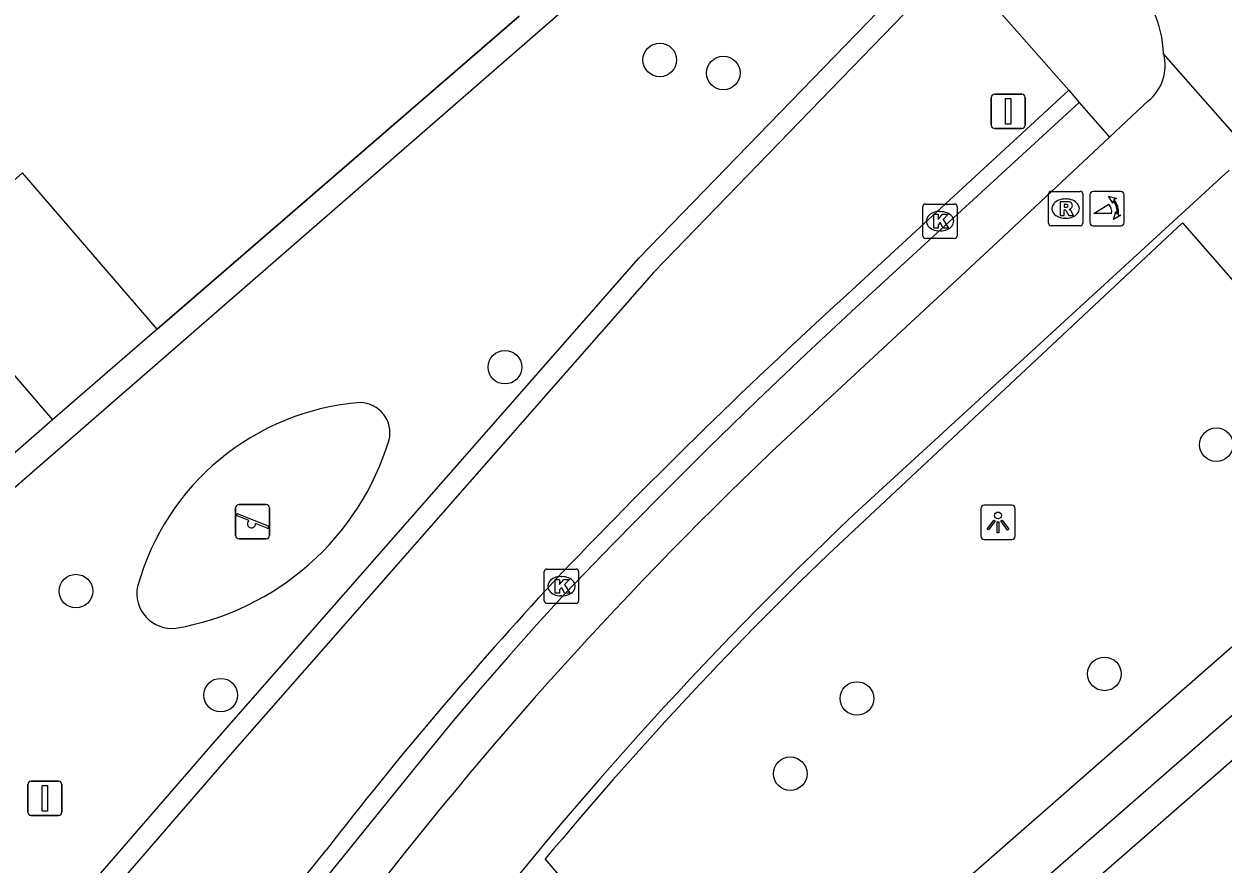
# Model space of a CAD drawing. Extents: x 155888 to 156864, y 383882 to 384671.
# Drawn here: x 156338.76 to 156373.67, y 384169.62 to 384194.08 of the extents above; entities that cross this region are included whole.
import ezdxf

# ---------------------------------------------------------------- set-up
doc = ezdxf.new("R2010")
doc.units = 0
for name, color, linetype in [('IMGEO_Afsluitpaal', 7, 'Continuous'), ('IMGEO_Boom', 7, 'Continuous'), ('IMGEO_Fietspad_gesloten', 7, 'Continuous'), ('IMGEO_Fietspad_open', 7, 'Continuous'), ('IMGEO_Groenvoorziening', 7, 'Continuous'), ('IMGEO_Haag', 7, 'Continuous'), ('IMGEO_Kolk', 7, 'Continuous'), ('IMGEO_Lichtpunt', 7, 'Continuous'), ('IMGEO_Muur', 7, 'Continuous'), ('IMGEO_Pand', 7, 'Continuous'), ('IMGEO_Poller', 7, 'Continuous'), ('IMGEO_Rioolput', 7, 'Continuous'), ('IMGEO_Speelvoorziening', 7, 'Continuous'), ('IMGEO_Verkeersbordpaal', 7, 'Continuous'), ('IMGEO_Voetpad_open', 7, 'Continuous')]:
    doc.layers.add(name, color=color, linetype=linetype)

msp = doc.modelspace()

# ---------------------------------------------------------------- linework, layer by layer
at = {"layer": 'IMGEO_Afsluitpaal'}
for p, q in [((156366.919, 384191.134), (156366.919, 384191.934)), ((156366.919, 384191.934), (156366.919, 384191.134)), ((156367.019, 384192.034), (156367.809, 384192.034)), ((156367.809, 384192.034), (156367.019, 384192.034)), ((156367.909, 384191.934), (156367.909, 384191.134)), ((156367.909, 384191.134), (156367.909, 384191.934)), ((156367.809, 384191.034), (156367.019, 384191.034)), ((156367.019, 384191.034), (156367.809, 384191.034))]:
    msp.add_line(p, q, dxfattribs=at)
msp.add_lwpolyline([(156367.339, 384191.909), (156367.489, 384191.909), (156367.489, 384191.159), (156367.339, 384191.159), (156367.339, 384191.909)], dxfattribs=at)
for centre, start, end in [((156367.019, 384191.934), 90, 180), ((156367.019, 384191.934), 90, 180), ((156367.809, 384191.934), 0, 90), ((156367.809, 384191.934), 360, 90), ((156367.019, 384191.134), 180, 270), ((156367.019, 384191.134), 180, 270), ((156367.809, 384191.134), 270, 0), ((156367.809, 384191.134), 270, 0)]:
    msp.add_arc(centre, 0.1, start, end, dxfattribs=at)
at = {"layer": 'IMGEO_Boom'}
for centre in [(156357.27, 384193.033), (156359.119, 384192.651), (156352.761, 384184.087), (156373.473, 384181.83), (156340.273, 384177.568), (156370.214, 384175.159), (156344.487, 384174.54), (156363.008, 384174.443), (156361.068, 384172.252)]:
    msp.add_circle(centre, 0.489, dxfattribs=at)
at = {"layer": 'IMGEO_Fietspad_gesloten'}
for points in [[(156374.669, 384190.108), (156371.938, 384193.206)], [(156371.486, 384191.839), (156370.363, 384190.785)], [(156370.363, 384190.785), (156367.123, 384187.745), (156360.952, 384182.023)], [(156362.931, 384179.804), (156372.335, 384188.435), (156373.848, 384189.824)]]:
    msp.add_lwpolyline(points, dxfattribs=at)
for centre, radius, start, end in [((156370.675, 384192.866), 1.309, 308.3257, 15.0813), ((156439.905, 384098.22), 115.137, 133.29344, 142.62619), ((156439.267, 384098.968), 111.183, 133.36015, 142.6389)]:
    msp.add_arc(centre, radius, start, end, dxfattribs=at)
at = {"layer": 'IMGEO_Fietspad_open'}
msp.add_arc((156368.508, 384193.056), 3.433, 2.501, 24.2635, dxfattribs=at)
at = {"layer": 'IMGEO_Groenvoorziening'}
for centre, radius, start, end in [((156349.133, 384175.755), 7.329, 94.568, 164.5965), ((156348.53, 384182.176), 0.885, 346.8773, 88.763), ((156341.836, 384184.271), 7.897, 279.8338, 343.0989), ((156343.061, 384177.497), 1.015, 168.3469, 277.0326)]:
    msp.add_arc(centre, radius, start, end, dxfattribs=at)
at = {"layer": 'IMGEO_Haag'}
for points in [[(156361.631, 384200.724), (156331.521, 384174.522), (156327.46, 384171.061)], [(156344.767, 384172.8), (156339.3, 384166.483), (156326.381, 384152.579), (156325.941, 384152.987), (156338.853, 384166.884), (156344.315, 384173.194), (156356.657, 384187.263), (156364.255, 384195.099), (156364.686, 384194.681), (156357.098, 384186.856), (156344.767, 384172.8)], [(156353.172, 384194.311), (156342.636, 384185.196)]]:
    msp.add_lwpolyline(points, dxfattribs=at)
at = {"layer": 'IMGEO_Kolk'}
for p, q in [((156364.927, 384187.912), (156364.927, 384188.764)), ((156365.002, 384188.838), (156365.854, 384188.838)), ((156365.928, 384188.764), (156365.928, 384187.912)), ((156365.415, 384188.618), (156365.44, 384188.618)), ((156365.438, 384188.058), (156365.413, 384188.058)), ((156365.854, 384187.838), (156365.002, 384187.838)), ((156353.907, 384177.285), (156353.907, 384178.137)), ((156353.982, 384178.211), (156354.834, 384178.211)), ((156354.395, 384177.991), (156354.42, 384177.991)), ((156354.908, 384178.137), (156354.908, 384177.285)), ((156354.834, 384177.211), (156353.982, 384177.211)), ((156354.418, 384177.431), (156354.393, 384177.431))]:
    msp.add_line(p, q, dxfattribs=at)
for points in [[(156364.927, 384187.912), (156364.927, 384188.764)], [(156365.002, 384188.838), (156365.854, 384188.838)], [(156365.928, 384188.764), (156365.928, 384187.912)], [(156365.248, 384188.538), (156365.371, 384188.538), (156365.371, 384188.387), (156365.501, 384188.538), (156365.665, 384188.538), (156365.519, 384188.387), (156365.672, 384188.138), (156365.52, 384188.138), (156365.435, 384188.302), (156365.371, 384188.235), (156365.371, 384188.138), (156365.248, 384188.138), (156365.248, 384188.538)], [(156365.854, 384187.838), (156365.002, 384187.838)], [(156353.907, 384177.285), (156353.907, 384178.137)], [(156353.982, 384178.211), (156354.834, 384178.211)], [(156354.228, 384177.911), (156354.351, 384177.911), (156354.351, 384177.76), (156354.481, 384177.911), (156354.645, 384177.911), (156354.499, 384177.76), (156354.652, 384177.511), (156354.5, 384177.511), (156354.415, 384177.675), (156354.351, 384177.608), (156354.351, 384177.511), (156354.228, 384177.511), (156354.228, 384177.911)], [(156354.908, 384178.137), (156354.908, 384177.285)], [(156354.834, 384177.211), (156353.982, 384177.211)]]:
    msp.add_lwpolyline(points, dxfattribs=at)
for centre, start, end in [((156365.004, 384188.762), 91.552, 178.448), ((156365.004, 384188.762), 91.552, 178.448), ((156365.852, 384188.762), 1.552, 88.448), ((156365.852, 384188.762), 1.552, 88.448), ((156365.004, 384187.914), 181.552, 268.448), ((156365.004, 384187.914), 181.552, 268.448), ((156365.852, 384187.914), 271.552, 358.448), ((156365.852, 384187.914), 271.552, 358.448), ((156353.984, 384178.135), 91.552, 178.448), ((156353.984, 384178.135), 91.552, 178.448), ((156354.832, 384178.135), 1.552, 88.448), ((156354.832, 384178.135), 1.552, 88.448), ((156353.984, 384177.287), 181.552, 268.448), ((156353.984, 384177.287), 181.552, 268.448), ((156354.832, 384177.287), 271.552, 358.448), ((156354.832, 384177.287), 271.552, 358.448)]:
    msp.add_arc(centre, 0.0765, start, end, dxfattribs=at)
for centre, major_axis, ratio, start_param, end_param in [((156365.414, 384188.338), (-0.387, 0.002), 0.722429, 4.712389, 7.853982), ((156365.439, 384188.338), (-0.39, 0.002), 0.717154, 1.570796, 4.712389), ((156354.394, 384177.711), (-0.387, 0.002), 0.722429, 4.712389, 7.853982), ((156354.419, 384177.711), (-0.39, 0.002), 0.717154, 1.570796, 4.712389)]:
    msp.add_ellipse(centre, major_axis=major_axis, ratio=ratio, start_param=start_param, end_param=end_param, dxfattribs=at)
at = {"layer": 'IMGEO_Lichtpunt'}
for p, q in [((156367.519, 384180.069), (156366.711, 384180.069)), ((156367.519, 384180.069), (156366.711, 384180.069)), ((156366.617, 384179.974), (156366.617, 384179.167)), ((156366.617, 384179.974), (156366.617, 384179.167)), ((156367.613, 384179.167), (156367.613, 384179.974)), ((156367.613, 384179.167), (156367.613, 384179.974)), ((156366.711, 384179.073), (156367.519, 384179.073)), ((156366.711, 384179.073), (156367.519, 384179.073))]:
    msp.add_line(p, q, dxfattribs=at)
for points in [[(156366.991, 384179.638), (156367.03, 384179.61), (156366.842, 384179.348), (156366.804, 384179.375), (156366.991, 384179.638)], [(156367.203, 384179.61), (156367.241, 384179.637), (156367.428, 384179.375), (156367.389, 384179.347), (156367.203, 384179.61)], [(156367.093, 384179.59), (156367.14, 384179.59), (156367.14, 384179.268), (156367.093, 384179.268), (156367.093, 384179.59)]]:
    msp.add_lwpolyline(points, dxfattribs=at)
msp.add_circle((156367.116, 384179.772), 0.0994, dxfattribs=at)
for centre, start, end in [((156366.711, 384179.974), 90, 180), ((156366.711, 384179.974), 90, 180), ((156367.519, 384179.974), 0, 90), ((156367.519, 384179.974), 0, 90), ((156366.711, 384179.167), 180, 270), ((156366.711, 384179.167), 180, 270), ((156367.519, 384179.167), 270, 0), ((156367.519, 384179.167), 270, 360)]:
    msp.add_arc(centre, 0.0946, start, end, dxfattribs=at)
at = {"layer": 'IMGEO_Muur'}
msp.add_lwpolyline([(156342.636, 384185.196), (156353.172, 384194.311)], dxfattribs=at)
at = {"layer": 'IMGEO_Pand'}
for points in [[(156342.636, 384185.196), (156338.722, 384189.743), (156337.983, 384189.1)], [(156335.682, 384187.097), (156339.596, 384182.55)], [(156342.636, 384185.196), (156339.596, 384182.55)], [(156339.596, 384182.55), (156336.622, 384179.961)], [(156378.545, 384176.652), (156370.036, 384169.229)]]:
    msp.add_lwpolyline(points, dxfattribs=at)
at = {"layer": 'IMGEO_Poller'}
for p, q in [((156369.788, 384189.109), (156369.788, 384188.302)), ((156369.788, 384189.109), (156369.788, 384188.302)), ((156370.69, 384189.204), (156369.882, 384189.204)), ((156370.69, 384189.204), (156369.882, 384189.204)), ((156370.784, 384188.302), (156370.784, 384189.109)), ((156370.784, 384188.302), (156370.784, 384189.109)), ((156369.882, 384188.207), (156370.69, 384188.207)), ((156369.882, 384188.207), (156370.69, 384188.207))]:
    msp.add_line(p, q, dxfattribs=at)
for points in [[(156370.467, 384188.933), (156370.455, 384188.86), (156370.33, 384189.065)], [(156370.33, 384189.065), (156370.561, 384188.999), (156370.49, 384188.967)], [(156370.423, 384188.56), (156369.91, 384188.56), (156370.34, 384188.835)], [(156370.483, 384188.388), (156370.549, 384188.619), (156370.579, 384188.551)], [(156370.615, 384188.524), (156370.687, 384188.513), (156370.483, 384188.388)]]:
    msp.add_lwpolyline(points, dxfattribs=at)
for centre, radius, start, end in [((156369.882, 384189.109), 0.0946, 90, 180), ((156369.882, 384189.109), 0.0946, 90, 180), ((156370.69, 384189.109), 0.0946, 0, 90), ((156370.69, 384189.109), 0.0946, 0, 90), ((156370.095, 384188.61), 0.332, 351.3247, 42.4854), ((156370.109, 384188.62), 0.476, 351.7527, 41.1691), ((156370.109, 384188.62), 0.516, 349.3569, 42.2912), ((156369.882, 384188.302), 0.0946, 180, 270), ((156369.882, 384188.302), 0.0946, 180, 270), ((156370.69, 384188.302), 0.0946, 270, 0), ((156370.69, 384188.302), 0.0946, 270, 0)]:
    msp.add_arc(centre, radius, start, end, dxfattribs=at)
at = {"layer": 'IMGEO_Rioolput'}
for p, q in [((156368.584, 384188.279), (156368.584, 384189.131)), ((156368.659, 384189.205), (156369.511, 384189.205)), ((156369.585, 384189.131), (156369.585, 384188.279)), ((156369.072, 384188.985), (156369.097, 384188.985)), ((156369.095, 384188.425), (156369.07, 384188.425)), ((156369.511, 384188.205), (156368.659, 384188.205))]:
    msp.add_line(p, q, dxfattribs=at)
for points in [[(156368.584, 384188.279), (156368.584, 384189.131)], [(156368.659, 384189.205), (156369.511, 384189.205)], [(156369.585, 384189.131), (156369.585, 384188.279)], [(156369.173, 384188.903), (156368.921, 384188.905), (156368.921, 384188.505)], [(156369.099, 384188.824), (156369.045, 384188.824), (156369.045, 384188.743)], [(156369.045, 384188.743), (156369.097, 384188.743)], [(156368.921, 384188.505), (156369.045, 384188.505), (156369.045, 384188.667), (156369.056, 384188.667)], [(156369.103, 384188.638), (156369.174, 384188.505), (156369.314, 384188.505), (156369.249, 384188.631)], [(156369.511, 384188.205), (156368.659, 384188.205)]]:
    msp.add_lwpolyline(points, dxfattribs=at)
for centre, radius, start, end in [((156368.661, 384189.129), 0.0765, 91.552, 178.448), ((156368.661, 384189.129), 0.0765, 91.552, 178.448), ((156369.509, 384189.129), 0.0765, 1.552, 88.448), ((156369.509, 384189.129), 0.0765, 1.552, 88.448), ((156369.081, 384188.932), 0.19, 274.7715, 282.9687), ((156369.105, 384188.728), 0.0964, 77.0061, 93.1865), ((156369.119, 384188.785), 0.0378, 276.6634, 79.6772), ((156369.172, 384188.793), 0.109, 350.3612, 89.416), ((156369.17, 384188.793), 0.112, 277.5842, 350.9817), ((156369.055, 384188.614), 0.0533, 26.0293, 88.6989), ((156369.154, 384188.578), 0.108, 29.5134, 73.7905), ((156368.661, 384188.281), 0.0765, 181.552, 268.448), ((156368.661, 384188.281), 0.0765, 181.552, 268.448), ((156369.509, 384188.281), 0.0765, 271.552, 358.448), ((156369.509, 384188.281), 0.0765, 271.552, 358.448)]:
    msp.add_arc(centre, radius, start, end, dxfattribs=at)
for centre, major_axis, ratio, start_param, end_param in [((156369.071, 384188.705), (-0.387, 0.002), 0.722429, 4.712389, 7.853982), ((156369.096, 384188.705), (-0.39, 0.002), 0.717154, 1.570796, 4.712389)]:
    msp.add_ellipse(centre, major_axis=major_axis, ratio=ratio, start_param=start_param, end_param=end_param, dxfattribs=at)
at = {"layer": 'IMGEO_Speelvoorziening'}
for p, q in [((156344.921, 384179.192), (156344.921, 384179.992)), ((156344.921, 384179.992), (156344.921, 384179.192)), ((156345.021, 384180.092), (156345.811, 384180.092)), ((156345.811, 384180.092), (156345.021, 384180.092)), ((156345.911, 384179.992), (156345.911, 384179.192)), ((156345.911, 384179.192), (156345.911, 384179.992)), ((156345.304, 384179.62), (156344.965, 384179.757)), ((156344.99, 384179.817), (156345.866, 384179.464)), ((156345.842, 384179.404), (156345.502, 384179.541)), ((156345.811, 384179.092), (156345.021, 384179.092)), ((156345.021, 384179.092), (156345.811, 384179.092))]:
    msp.add_line(p, q, dxfattribs=at)
for centre, radius, start, end in [((156345.021, 384179.992), 0.1, 90, 180), ((156345.021, 384179.992), 0.1, 90, 180), ((156345.811, 384179.992), 0.1, 0, 90), ((156345.811, 384179.992), 0.1, 360, 90), ((156344.978, 384179.787), 0.0327, 68.078, 248.078), ((156345.383, 384179.53), 0.12, 130.9928, 5.1632), ((156345.854, 384179.434), 0.0327, 248.078, 68.078), ((156345.021, 384179.192), 0.1, 180, 270), ((156345.021, 384179.192), 0.1, 180, 270), ((156345.811, 384179.192), 0.1, 270, 0), ((156345.811, 384179.192), 0.1, 270, 0)]:
    msp.add_arc(centre, radius, start, end, dxfattribs=at)
at = {"layer": 'IMGEO_Verkeersbordpaal'}
for p, q in [((156338.975, 384172.034), (156339.765, 384172.034)), ((156339.765, 384172.034), (156338.975, 384172.034)), ((156338.875, 384171.134), (156338.875, 384171.934)), ((156338.875, 384171.934), (156338.875, 384171.134)), ((156339.865, 384171.934), (156339.865, 384171.134)), ((156339.865, 384171.134), (156339.865, 384171.934)), ((156339.765, 384171.034), (156338.975, 384171.034)), ((156338.975, 384171.034), (156339.765, 384171.034))]:
    msp.add_line(p, q, dxfattribs=at)
msp.add_lwpolyline([(156339.295, 384171.909), (156339.445, 384171.909), (156339.445, 384171.159), (156339.295, 384171.159), (156339.295, 384171.909)], dxfattribs=at)
for centre, start, end in [((156338.975, 384171.934), 90, 180), ((156338.975, 384171.934), 90, 180), ((156339.765, 384171.934), 0, 90), ((156339.765, 384171.934), 360, 90), ((156338.975, 384171.134), 180, 270), ((156338.975, 384171.134), 180, 270), ((156339.765, 384171.134), 270, 0), ((156339.765, 384171.134), 270, 0)]:
    msp.add_arc(centre, 0.1, start, end, dxfattribs=at)
at = {"layer": 'IMGEO_Voetpad_open'}
for points in [[(156361.631, 384200.724), (156369.178, 384192.157)], [(156362.607, 384186.101), (156369.178, 384192.157)], [(156369.178, 384192.157), (156369.476, 384191.797)], [(156369.476, 384191.797), (156362.98, 384185.827), (156361.532, 384184.477), (156360.099, 384183.112), (156358.681, 384181.732), (156357.278, 384180.336), (156355.889, 384178.926), (156354.516, 384177.5), (156353.684, 384176.587), (156352.863, 384175.664), (156352.053, 384174.731), (156351.254, 384173.788), (156350.467, 384172.836), (156349.691, 384171.874), (156342.272, 384162.695), (156337.547, 384157.079), (156336.611, 384155.967), (156335.665, 384154.863), (156334.708, 384153.768), (156333.741, 384152.682), (156332.765, 384151.605), (156331.778, 384150.537), (156327.699, 384146.15)], [(156369.476, 384191.797), (156370.363, 384190.785)], [(156362.171, 384178.639), (156372.483, 384188.286), (156379.218, 384180.571), (156359.473, 384163.289)], [(156361.044, 384161.384), (156360.384, 384162.143), (156380.181, 384179.404)], [(156327.376, 384146.523), (156331.408, 384150.854), (156337.184, 384157.409), (156341.904, 384162.995), (156347.557, 384170.029)], [(156359.473, 384163.289), (156353.938, 384169.771)]]:
    msp.add_lwpolyline(points, dxfattribs=at)
for centre, radius, start, end in [((156476.826, 384061.083), 169.338, 132.41568, 136.4105), ((156439.012, 384099.044), 110.634, 133.99163, 140.26147), ((156439.689, 384098.678), 116.53, 137.20886, 142.24415)]:
    msp.add_arc(centre, radius, start, end, dxfattribs=at)

doc.saveas('drawing.dxf')
